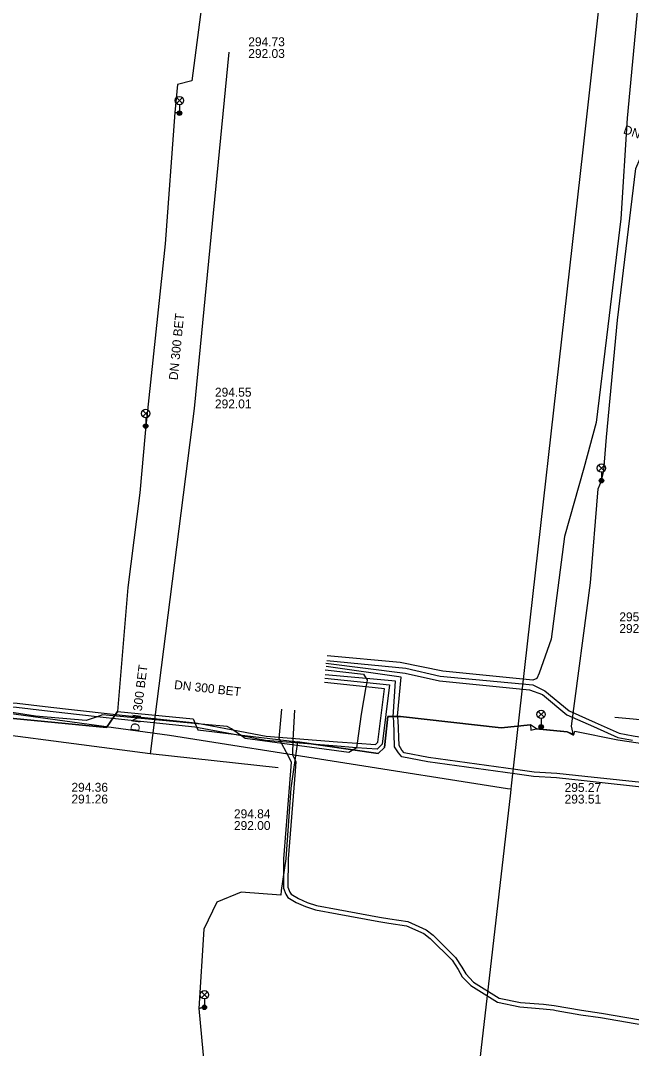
# Model space of a CAD drawing. Extents: x -595540 to -593988, y -1160850 to -1159202.
# Drawn here: x -594635.3 to -594580.6, y -1160216.8 to -1160124.8 of the extents above; entities that cross this region are included whole.
import ezdxf

# ---------------------------------------------------------------- set-up
doc = ezdxf.new("R2010")
doc.units = 0
for name, color, linetype in [('BVK-DESTOVA_popisy', 7, 'Continuous'), ('BVK-SPLASKOVA_popisy', 7, 'Continuous'), ('BVK-SPLASKOVA_trasa sítě', 7, 'Continuous'), ('BVK-VODOVOD_trasa sítě', 7, 'Continuous'), ('DESTOVA-NEPROVOZOVANA_popisy', 7, 'Continuous'), ('DESTOVA_trasa neprovozované sítě', 7, 'Continuous'), ('EON-NN_kabel', 7, 'Continuous'), ('EON-VN_kabel', 7, 'Continuous'), ('TSB_kabel VO', 7, 'Continuous'), ('TSB_lampy VO', 7, 'Continuous')]:
    doc.layers.add(name, color=color, linetype=linetype)

msp = doc.modelspace()

# ---------------------------------------------------------------- linework, layer by layer
at = {"layer": 'BVK-DESTOVA_popisy'}
msp.add_line((-594581.707, -1160178.732), (-594581.707, -1160178.732), dxfattribs=at)
at = {"layer": 'BVK-SPLASKOVA_popisy'}
msp.add_line((-594586.606, -1160193.081), (-594586.606, -1160193.081), dxfattribs=at)
at = {"layer": 'BVK-SPLASKOVA_trasa sítě'}
msp.add_line((-594582.122, -1160187.202), (-594566.946, -1160188.574), dxfattribs=at)
at = {"layer": 'BVK-VODOVOD_trasa sítě'}
for p, q in [((-594591.4, -1160193.64), (-594591.364, -1160193.327)), ((-594591.4, -1160193.64), (-594591.722, -1160193.599)), ((-594591.436, -1160193.951), (-594591.4, -1160193.64))]:
    msp.add_line(p, q, dxfattribs=at)
for points in [[(-594591.364, -1160193.327), (-594584.96, -1160136.39), (-594575.65, -1160052.9), (-594575.43, -1160051.31), (-594573.97, -1160049.94), (-594559.22, -1160051.58), (-594558.29, -1160050.83), (-594557.289, -1160043.713), (-594554.59, -1160020.81), (-594551.676, -1160000.231)], [(-594591.722, -1160193.599), (-594621.98, -1160188.82), (-594651.65, -1160184.78), (-594662.35, -1160183.13), (-594663.097, -1160182.976), (-594663.65, -1160182.86), (-594678.04, -1160181.75), (-594678.209, -1160181.726)], [(-594597.52, -1160308.15), (-594597.62, -1160307.66), (-594601.7, -1160286.02), (-594599.05, -1160260.87), (-594596.17, -1160235.17), (-594591.436, -1160193.951)]]:
    msp.add_lwpolyline(points, dxfattribs=at)
at = {"layer": 'DESTOVA-NEPROVOZOVANA_popisy'}
for p, q in [((-594614.926, -1160128.18), (-594614.926, -1160128.18)), ((-594617.911, -1160159.548), (-594617.911, -1160159.548)), ((-594630.758, -1160194.915), (-594630.758, -1160194.915)), ((-594616.211, -1160197.288), (-594616.211, -1160197.288))]:
    msp.add_line(p, q, dxfattribs=at)
at = {"layer": 'DESTOVA_trasa neprovozované sítě'}
for p, q in [((-594616.661, -1160127.665), (-594619.779, -1160159.563)), ((-594619.779, -1160159.563), (-594623.716, -1160190.465)), ((-594623.716, -1160190.465), (-594660.541, -1160185.65)), ((-594612.257, -1160191.728), (-594623.716, -1160190.465))]:
    msp.add_line(p, q, dxfattribs=at)
at = {"layer": 'EON-NN_kabel'}
for points in [[(-594577.743, -1160114.969), (-594578.831, -1160114.805), (-594578.916, -1160114.971), (-594579.805, -1160120.852), (-594581.019, -1160133.578), (-594581.559, -1160142.577), (-594582.732, -1160152.207), (-594583.773, -1160160.821), (-594584.899, -1160164.903), (-594586.624, -1160171.005), (-594587.811, -1160180.212), (-594588.89, -1160183.262), (-594589.094, -1160183.727), (-594589.446, -1160183.89), (-594597.496, -1160183.083), (-594601.342, -1160182.305), (-594607.866, -1160181.706)], [(-594607.908, -1160182.106), (-594600.823, -1160182.814), (-594597.739, -1160183.526), (-594589.439, -1160184.3), (-594588.379, -1160184.82), (-594586.198, -1160186.631), (-594583.868, -1160187.664), (-594581.727, -1160188.62), (-594580.464, -1160188.848), (-594579.323, -1160189.051), (-594579.121, -1160188.936), (-594578.963, -1160188.171), (-594578.757, -1160185.061), (-594578.552, -1160181.747), (-594578.5, -1160180.648), (-594578.5, -1160179.787)], [(-594608.033, -1160182.938), (-594604.599, -1160183.343), (-594604.367, -1160183.727), (-594604.286, -1160183.86), (-594604.326, -1160184.091), (-594604.394, -1160184.487), (-594604.813, -1160186.911), (-594605.192, -1160189.523), (-594605.249, -1160189.92), (-594605.255, -1160189.96), (-594605.937, -1160190.36), (-594615.209, -1160189.092), (-594615.527, -1160188.868), (-594616.314, -1160188.314), (-594616.439, -1160188.226), (-594616.822, -1160188.032), (-594618.822, -1160187.844), (-594627.984, -1160186.984), (-594628.469, -1160187.157), (-594629.43, -1160187.499), (-594633.972, -1160187.085), (-594639.548, -1160186.244), (-594645.426, -1160185.806), (-594646.112, -1160186.456)], [(-594607.971, -1160182.363), (-594600.892, -1160183.245), (-594597.815, -1160183.94), (-594589.765, -1160184.73), (-594588.599, -1160185.158), (-594586.41, -1160186.975), (-594584.03, -1160188.03), (-594581.845, -1160189.006), (-594580.534, -1160189.242)], [(-594578.587, -1160193.168), (-594584.808, -1160192.503), (-594587.301, -1160192.233), (-594589.339, -1160192.105), (-594591.007, -1160191.877), (-594598.783, -1160190.788), (-594600.966, -1160190.379), (-594601.168, -1160190.136), (-594601.427, -1160189.723), (-594601.502, -1160187.469), (-594601.556, -1160187.097), (-594601.241, -1160183.611), (-594607.961, -1160182.648)], [(-594646.495, -1160186.451), (-594646.356, -1160185.566), (-594646.235, -1160185.385), (-594645.233, -1160185.309), (-594644.922, -1160185.23), (-594638.369, -1160185.718), (-594635.633, -1160185.934), (-594633.121, -1160186.229), (-594631.292, -1160186.433), (-594626.231, -1160187.008), (-594619.666, -1160187.686), (-594618.822, -1160187.844), (-594616.314, -1160188.314), (-594613.327, -1160188.874), (-594606.948, -1160189.395), (-594605.192, -1160189.523), (-594603.551, -1160189.643), (-594603.321, -1160189.421), (-594602.722, -1160184.662), (-594604.394, -1160184.487), (-594608.117, -1160184.097)], [(-594608.075, -1160183.698), (-594604.326, -1160184.091), (-594602.273, -1160184.306), (-594602.941, -1160189.611), (-594603.403, -1160190.055), (-594605.249, -1160189.92), (-594606.978, -1160189.793), (-594613.381, -1160189.27), (-594615.527, -1160188.868), (-594619.724, -1160188.082), (-594626.275, -1160187.406), (-594628.469, -1160187.157), (-594631.336, -1160186.831), (-594633.167, -1160186.627), (-594635.673, -1160186.332), (-594638.399, -1160186.116), (-594644.886, -1160185.634), (-594645.169, -1160185.705), (-594646.2, -1160185.784), (-594646.278, -1160186.451)], [(-594578.639, -1160193.564), (-594584.85, -1160192.901), (-594587.335, -1160192.631), (-594589.379, -1160192.503), (-594591.061, -1160192.273), (-594598.847, -1160191.182), (-594601.182, -1160190.745), (-594601.492, -1160190.372), (-594601.823, -1160189.845), (-594601.902, -1160187.505), (-594601.952, -1160187.157), (-594601.76, -1160183.958), (-594604.367, -1160183.727), (-594608.034, -1160183.402)]]:
    msp.add_lwpolyline(points, dxfattribs=at)
at = {"layer": 'EON-VN_kabel'}
for points in [[(-594611.952, -1160186.459), (-594612.201, -1160189.092), (-594611.332, -1160190.72), (-594611.08, -1160191.223), (-594611.135, -1160191.987), (-594611.762, -1160199.864), (-594611.778, -1160202.497), (-594611.565, -1160203.021), (-594611.399, -1160203.317), (-594610.629, -1160203.782), (-594609.803, -1160204.15), (-594608.917, -1160204.425), (-594606.955, -1160204.784), (-594603.242, -1160205.481), (-594602.33, -1160205.631), (-594600.749, -1160205.865), (-594599.217, -1160206.559), (-594598.639, -1160206.995), (-594596.683, -1160208.95), (-594596.148, -1160209.777), (-594595.78, -1160210.421), (-594595.006, -1160211.212), (-594592.624, -1160212.714), (-594590.626, -1160213.125), (-594588.533, -1160213.29), (-594587.59, -1160213.393), (-594587.37, -1160213.432)], [(-594610.8, -1160186.575), (-594610.951, -1160189.211), (-594610.958, -1160190.574), (-594610.674, -1160191.143), (-594610.737, -1160192.017), (-594611.362, -1160199.882), (-594611.378, -1160202.419), (-594611.203, -1160202.847), (-594611.101, -1160203.029), (-594610.443, -1160203.426), (-594609.661, -1160203.774), (-594608.821, -1160204.035), (-594606.883, -1160204.39), (-594603.172, -1160205.087), (-594602.268, -1160205.235), (-594600.635, -1160205.477), (-594599.011, -1160206.213), (-594598.375, -1160206.693), (-594596.371, -1160208.698), (-594595.806, -1160209.569), (-594595.458, -1160210.177), (-594594.752, -1160210.898), (-594592.472, -1160212.336), (-594590.57, -1160212.729), (-594588.495, -1160212.892), (-594587.534, -1160212.997), (-594585.103, -1160213.429), (-594583.318, -1160213.682), (-594575.452, -1160215.032)], [(-594587.37, -1160213.432), (-594585.167, -1160213.825), (-594583.38, -1160214.078), (-594576.486, -1160215.261)]]:
    msp.add_lwpolyline(points, dxfattribs=at)
at = {"layer": 'TSB_kabel VO'}
for points in [[(-594585.815, -1160188.81), (-594585.995, -1160187.998), (-594584.289, -1160175.172), (-594583.604, -1160166.735), (-594583.309, -1160166.018), (-594583.09, -1160165.097), (-594582.871, -1160162.111), (-594581.877, -1160151.66), (-594580.245, -1160138.065), (-594579.834, -1160137.179), (-594579.488, -1160134.553), (-594579.764, -1160133.422), (-594578.678, -1160125.386), (-594577.916, -1160118.397), (-594576.87, -1160117.574), (-594575.489, -1160113.544), (-594576.77, -1160112.407), (-594576.925, -1160112.975)], [(-594619.033, -1160122.9), (-594619.973, -1160130.226), (-594621.249, -1160130.541), (-594621.514, -1160133.07), (-594621.09, -1160133.118), (-594621.514, -1160133.07), (-594622.375, -1160144.823), (-594624.11, -1160161.13), (-594624.17, -1160161.77), (-594624.639, -1160167.102), (-594625.713, -1160175.594), (-594626.649, -1160186.669), (-594627.606, -1160188.1), (-594640.612, -1160186.852)], [(-594640.612, -1160186.852), (-594627.606, -1160188.1), (-594626.649, -1160186.669), (-594619.868, -1160187.345), (-594619.446, -1160188.319), (-594610.52, -1160189.4), (-594603.3, -1160190.44), (-594602.72, -1160189.91), (-594602.43, -1160187.14), (-594601.311, -1160187.125), (-594592.273, -1160188.149), (-594589.649, -1160187.864), (-594589.629, -1160188.365), (-594589.161, -1160188.224), (-594586.386, -1160188.511), (-594585.815, -1160188.81)], [(-594585.776, -1160188.736), (-594586.386, -1160188.511), (-594589.118, -1160188.244), (-594589.649, -1160187.864), (-594592.273, -1160188.149), (-594601.311, -1160187.125), (-594602.43, -1160187.14), (-594602.72, -1160189.91), (-594603.3, -1160190.44), (-594610.52, -1160189.4), (-594611.11, -1160193.53), (-594611.56, -1160199.86), (-594611.99, -1160202.71), (-594612.02, -1160203.13), (-594615.55, -1160202.85), (-594617.74, -1160203.76), (-594618.92, -1160206.16), (-594619.34, -1160213.28), (-594618.854, -1160213.158), (-594619.34, -1160213.28), (-594618.51, -1160222.26)], [(-594585.776, -1160188.736), (-594585.7, -1160188.427), (-594581.855, -1160189.224), (-594579.202, -1160189.596)]]:
    msp.add_lwpolyline(points, dxfattribs=at)
at = {"layer": 'TSB_lampy VO'}
for p, q in [((-594621.355, -1160132.258), (-594620.825, -1160131.728)), ((-594621.355, -1160131.728), (-594620.825, -1160132.258)), ((-594621.355, -1160132.258), (-594620.825, -1160131.728)), ((-594621.355, -1160131.728), (-594620.825, -1160132.258)), ((-594621.09, -1160132.368), (-594621.09, -1160133.118)), ((-594621.09, -1160132.368), (-594621.09, -1160133.118)), ((-594624.375, -1160160.27), (-594623.845, -1160159.74)), ((-594624.375, -1160159.74), (-594623.845, -1160160.27)), ((-594624.375, -1160160.27), (-594623.845, -1160159.74)), ((-594624.375, -1160159.74), (-594623.845, -1160160.27)), ((-594624.11, -1160160.38), (-594624.11, -1160161.13)), ((-594624.11, -1160160.38), (-594624.11, -1160161.13)), ((-594583.574, -1160165.158), (-594583.044, -1160164.628)), ((-594583.574, -1160164.628), (-594583.044, -1160165.158)), ((-594583.574, -1160165.158), (-594583.044, -1160164.628)), ((-594583.574, -1160164.628), (-594583.044, -1160165.158)), ((-594583.309, -1160165.268), (-594583.309, -1160166.018)), ((-594583.309, -1160165.268), (-594583.309, -1160166.018)), ((-594588.975, -1160187.2), (-594588.445, -1160186.67)), ((-594588.975, -1160186.67), (-594588.445, -1160187.2)), ((-594588.975, -1160187.2), (-594588.445, -1160186.67)), ((-594588.975, -1160186.67), (-594588.445, -1160187.2)), ((-594588.71, -1160187.31), (-594588.71, -1160188.06)), ((-594588.71, -1160187.31), (-594588.71, -1160188.06)), ((-594619.119, -1160212.298), (-594618.589, -1160211.768)), ((-594619.119, -1160211.768), (-594618.589, -1160212.298)), ((-594619.119, -1160212.298), (-594618.589, -1160211.768)), ((-594619.119, -1160211.768), (-594618.589, -1160212.298)), ((-594618.854, -1160212.408), (-594618.854, -1160213.158)), ((-594618.854, -1160212.408), (-594618.854, -1160213.158))]:
    msp.add_line(p, q, dxfattribs=at)
for centre, radius in [((-594621.09, -1160131.993), 0.375), ((-594621.09, -1160131.993), 0.375), ((-594621.09, -1160133.118), 0.2), ((-594621.09, -1160133.118), 0.2), ((-594621.09, -1160133.118), 0.145), ((-594621.09, -1160133.118), 0.145), ((-594621.09, -1160133.118), 0.0876), ((-594621.09, -1160133.118), 0.0876), ((-594624.11, -1160160.005), 0.375), ((-594624.11, -1160160.005), 0.375), ((-594624.11, -1160161.13), 0.2), ((-594624.11, -1160161.13), 0.2), ((-594624.11, -1160161.13), 0.145), ((-594624.11, -1160161.13), 0.145), ((-594624.11, -1160161.13), 0.0876), ((-594624.11, -1160161.13), 0.0876), ((-594583.309, -1160164.893), 0.375), ((-594583.309, -1160164.893), 0.375), ((-594583.309, -1160166.018), 0.2), ((-594583.309, -1160166.018), 0.2), ((-594583.309, -1160166.018), 0.145), ((-594583.309, -1160166.018), 0.145), ((-594583.309, -1160166.018), 0.0876), ((-594583.309, -1160166.018), 0.0876), ((-594588.71, -1160186.935), 0.375), ((-594588.71, -1160186.935), 0.375), ((-594588.71, -1160188.06), 0.2), ((-594588.71, -1160188.06), 0.2), ((-594588.71, -1160188.06), 0.145), ((-594588.71, -1160188.06), 0.145), ((-594588.71, -1160188.06), 0.0876), ((-594588.71, -1160188.06), 0.0876), ((-594618.854, -1160212.033), 0.375), ((-594618.854, -1160212.033), 0.375), ((-594618.854, -1160213.158), 0.2), ((-594618.854, -1160213.158), 0.2), ((-594618.854, -1160213.158), 0.145), ((-594618.854, -1160213.158), 0.145), ((-594618.854, -1160213.158), 0.0876), ((-594618.854, -1160213.158), 0.0876)]:
    msp.add_circle(centre, radius, dxfattribs=at)

# ---------------------------------------------------------------- texts
at = {"layer": 'BVK-DESTOVA_popisy'}
msp.add_text('DN 150 KAM', height=0.8, rotation=341.21175, dxfattribs=at).set_placement((-594581.418, -1160134.92))
for s, p in [('295.09', (-594581.707, -1160178.607)), ('292.89', (-594581.707, -1160179.657))]:
    msp.add_text(s, height=0.8, dxfattribs=at).set_placement(p)
at = {"layer": 'BVK-SPLASKOVA_popisy'}
for s, p in [('295.27', (-594586.606, -1160193.881)), ('293.51', (-594586.606, -1160194.921))]:
    msp.add_text(s, height=0.8, dxfattribs=at).set_placement(p)
at = {"layer": 'DESTOVA-NEPROVOZOVANA_popisy'}
for s, p in [('294.73', (-594614.926, -1160127.13)), ('292.03', (-594614.926, -1160128.18)), ('294.55', (-594617.911, -1160158.498)), ('292.01', (-594617.911, -1160159.548)), ('294.36', (-594630.758, -1160193.865)), ('291.26', (-594630.758, -1160194.915)), ('294.84', (-594616.211, -1160196.238)), ('292.00', (-594616.211, -1160197.288))]:
    msp.add_text(s, height=0.8, dxfattribs=at).set_placement(p)
for rotation, p in [(84.39668, (-594621.25, -1160157.05)), (82.73511, (-594624.7, -1160188.517)), (353.68685, (-594621.598, -1160184.664))]:
    msp.add_text('DN 300 BET', height=0.8, rotation=rotation, dxfattribs=at).set_placement(p)

doc.saveas('drawing.dxf')
